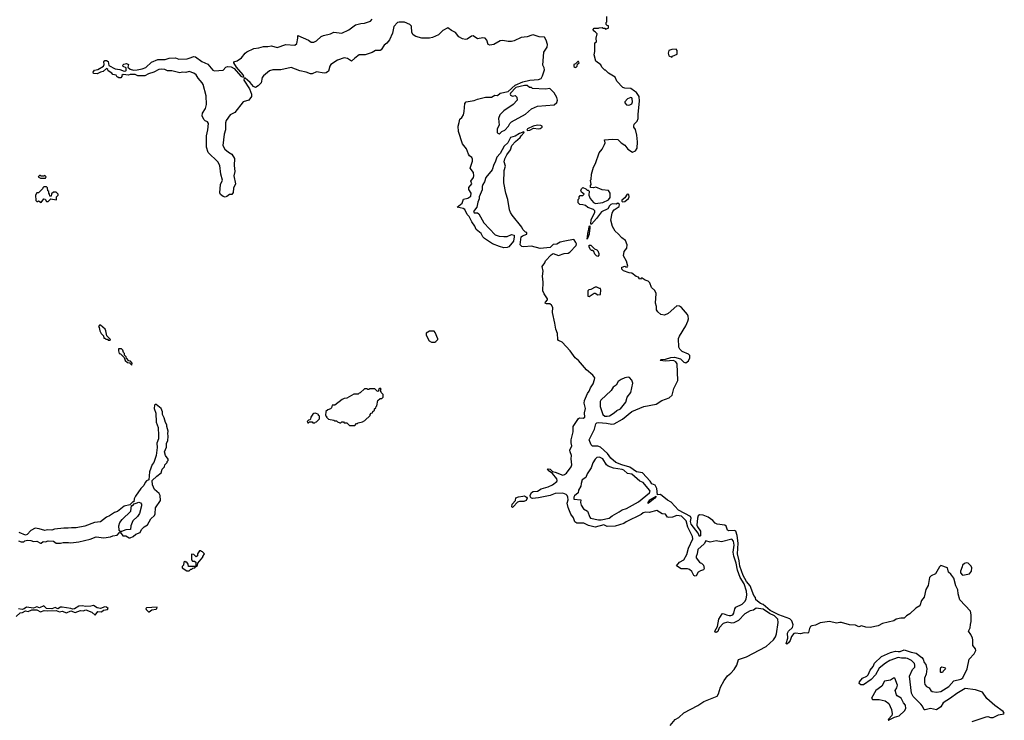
# Model space of a CAD drawing. Extents: x 2386423 to 2568864, y 578392 to 761999.
# Tile 396 of 454: x 2535117 to 2546424, y 688312 to 696359. Entities that reach past the tile are written whole.
import ezdxf

# ---------------------------------------------------------------- set-up
doc = ezdxf.new("R2010")
doc.units = 0

msp = doc.modelspace()

# ---------------------------------------------------------------- linework, layer by layer
at = {"layer": '0CON05XD'}
for points in [[(2541922, 694138), (2541927, 694155), (2541943, 694175), (2542002, 694215), (2542006, 694236), (2541985, 694250), (2541965, 694242), (2541925, 694243), (2541905, 694237), (2541889, 694221), (2541870, 694185), (2541797, 694153), (2541741, 694075), (2541685, 694012), (2541675, 694010), (2541679, 694065), (2541721, 694145), (2541723, 694165), (2541705, 694180), (2541642, 694202), (2541614, 694224), (2541585, 694233), (2541550, 694235), (2541530, 694255), (2541530, 694295), (2541540, 694305), (2541540, 694325), (2541552, 694338), (2541585, 694340), (2541600, 694355), (2541570, 694380), (2541562, 694395), (2541568, 694415), (2541585, 694430), (2541618, 694418), (2541632, 694402), (2541645, 694400), (2541655, 694390), (2541652, 694345), (2541667, 694305), (2541705, 694260), (2541728, 694248), (2541815, 694259), (2541879, 694291), (2541896, 694315), (2541898, 694365), (2541879, 694399), (2541805, 694406), (2541735, 694434), (2541705, 694428), (2541672, 694432), (2541670, 694455), (2541680, 694465), (2541670, 694515), (2541678, 694525), (2541684, 694586), (2541705, 694667), (2541731, 694709), (2541772, 694828), (2541807, 694873), (2541834, 694925), (2541840, 694945), (2541832, 694978), (2541925, 694988), (2541985, 694984), (2542023, 694943), (2542065, 694918), (2542101, 694871), (2542154, 694836), (2542187, 694853), (2542207, 694883), (2542210, 694955), (2542203, 695033), (2542188, 695098), (2542168, 695125), (2542168, 695135), (2542175, 695160), (2542208, 695192), (2542221, 695225), (2542218, 695275), (2542233, 695425), (2542231, 695475), (2542201, 695521), (2542179, 695539), (2542135, 695567), (2542066, 695574), (2542045, 695582), (2541975, 695653), (2541957, 695697), (2541880, 695745), (2541845, 695780), (2541835, 695780), (2541802, 695815), (2541789, 695839), (2541735, 695883), (2541714, 695954), (2541720, 695995), (2541720, 696095), (2541740, 696105), (2541738, 696145), (2541750, 696195), (2541725, 696220), (2541705, 696230), (2541703, 696247), (2541715, 696260), (2541765, 696260), (2541773, 696267), (2541805, 696270), (2541815, 696260), (2541835, 696260), (2541845, 696250), (2541875, 696260), (2541880, 696265), (2541878, 696288), (2541862, 696292), (2541850, 696305), (2541850, 696325), (2541860, 696335), (2541860, 696395)], [(2539615, 696286), (2539596, 696305), (2539535, 696330), (2539475, 696331), (2539457, 696325), (2539415, 696281), (2539397, 696205), (2539365, 696126), (2539335, 696090), (2539301, 696065), (2539269, 696011), (2539255, 696004), (2539202, 696005), (2539165, 695984), (2539085, 695954), (2539015, 695956), (2538965, 695919), (2538929, 695881), (2538883, 695913), (2538845, 695922), (2538767, 695893), (2538691, 695845), (2538678, 695825), (2538662, 695768), (2538635, 695748), (2538615, 695746), (2538525, 695761), (2538475, 695739), (2538455, 695737), (2538405, 695756), (2538335, 695770), (2538235, 695810), (2538115, 695784), (2538025, 695782), (2537985, 695772), (2537915, 695715), (2537903, 695695), (2537890, 695635), (2537855, 695598), (2537825, 695581), (2537802, 695592), (2537765, 695638), (2537734, 695665), (2537705, 695686), (2537693, 695687), (2537692, 695665), (2537758, 695565), (2537779, 695505), (2537779, 695475), (2537749, 695435), (2537685, 695415), (2537589, 695295), (2537534, 695266), (2537487, 695203), (2537480, 695175), (2537479, 695095), (2537467, 695043), (2537451, 694915), (2537473, 694873), (2537516, 694836), (2537553, 694813), (2537584, 694765), (2537580, 694685), (2537589, 694615), (2537577, 694565), (2537596, 694474), (2537572, 694425), (2537568, 694375), (2537555, 694350), (2537525, 694352), (2537495, 694328), (2537475, 694320), (2537455, 694328), (2537425, 694352), (2537415, 694370), (2537424, 694465), (2537447, 694515), (2537426, 694585), (2537414, 694685), (2537392, 694725), (2537281, 694835), (2537261, 694895), (2537261, 695025), (2537278, 695095), (2537284, 695165), (2537274, 695184), (2537246, 695196), (2537231, 695211), (2537212, 695255), (2537218, 695285), (2537250, 695340), (2537261, 695385), (2537260, 695485), (2537223, 695613), (2537214, 695635), (2537165, 695687), (2537145, 695727), (2537118, 695745), (2537065, 695764), (2537026, 695754), (2536985, 695756), (2536955, 695750), (2536865, 695770), (2536815, 695772), (2536785, 695786), (2536745, 695790), (2536714, 695786), (2536658, 695755), (2536595, 695736), (2536556, 695714), (2536475, 695714), (2536445, 695730), (2536385, 695728), (2536365, 695720), (2536305, 695728), (2536292, 695718), (2536290, 695705), (2536278, 695692), (2536255, 695690), (2536248, 695698), (2536235, 695700), (2536225, 695720), (2536185, 695730), (2536176, 695746), (2536135, 695770), (2536128, 695788), (2536115, 695800), (2536076, 695764), (2536045, 695758), (2536005, 695738), (2535965, 695740), (2535960, 695755), (2535975, 695780), (2536015, 695788), (2536080, 695825), (2536088, 695845), (2536082, 695875), (2536095, 695892), (2536115, 695892), (2536135, 695878), (2536142, 695832), (2536214, 695794), (2536267, 695787), (2536315, 695768), (2536335, 695770), (2536340, 695775), (2536338, 695808), (2536305, 695820), (2536300, 695835), (2536312, 695848), (2536345, 695856), (2536368, 695845), (2536360, 695815), (2536385, 695790), (2536425, 695780), (2536465, 695782), (2536525, 695793), (2536565, 695811), (2536629, 695871), (2536705, 695901), (2536788, 695902), (2536835, 695919), (2536905, 695920), (2536945, 695904), (2537039, 695911), (2537065, 695916), (2537115, 695938), (2537135, 695931), (2537209, 695879), (2537277, 695847), (2537335, 695780), (2537355, 695773), (2537455, 695780), (2537485, 695812), (2537505, 695822), (2537545, 695819), (2537579, 695799), (2537655, 695712), (2537685, 695697), (2537691, 695705), (2537684, 695725), (2537606, 695815), (2537577, 695865), (2537578, 695875), (2537615, 695886), (2537665, 695920), (2537705, 695974), (2537725, 695989), (2537805, 696029), (2537865, 696036), (2537915, 696052), (2537965, 696050), (2538007, 696057), (2538075, 696039), (2538175, 696073), (2538275, 696066), (2538301, 696085), (2538313, 696145), (2538312, 696178), (2538432, 696125), (2538465, 696102), (2538495, 696102), (2538525, 696118), (2538579, 696165), (2538605, 696179), (2538685, 696198), (2538725, 696214), (2538817, 696203), (2538895, 696241), (2538975, 696299), (2539035, 696317), (2539075, 696320), (2539147, 696343), (2539164, 696366)], [(2542586, 688254), (2542645, 688322), (2542685, 688346), (2542743, 688397), (2542906, 688484), (2542975, 688529), (2543125, 688588), (2543141, 688615), (2543166, 688694), (2543205, 688771), (2543245, 688825), (2543285, 688855), (2543320, 688895), (2543352, 688945), (2543370, 689010), (2543463, 689043), (2543691, 689159), (2543774, 689236), (2543797, 689273), (2543806, 689304), (2543827, 689435), (2543823, 689475), (2543785, 689512), (2543729, 689539), (2543655, 689589), (2543575, 689601), (2543545, 689579), (2543505, 689571), (2543445, 689535), (2543371, 689459), (2543319, 689431), (2543295, 689428), (2543245, 689438), (2543194, 689426), (2543151, 689375), (2543135, 689331), (2543115, 689321), (2543104, 689324), (2543099, 689335), (2543129, 689391), (2543147, 689475), (2543185, 689536), (2543195, 689538), (2543235, 689522), (2543265, 689517), (2543285, 689517), (2543306, 689525), (2543317, 689543), (2543329, 689591), (2543340, 689610), (2543415, 689648), (2543444, 689675), (2543459, 689705), (2543469, 689755), (2543463, 689797), (2543435, 689879), (2543391, 689951), (2543359, 690035), (2543345, 690116), (2543318, 690198), (2543310, 690245), (2543322, 690325), (2543315, 690369), (2543295, 690391), (2543175, 690364), (2543115, 690374), (2543045, 690359), (2542995, 690373), (2542979, 690341), (2542906, 690275), (2542896, 690226), (2542884, 690195), (2542885, 690180), (2542925, 690130), (2542935, 690120), (2542948, 690118), (2542970, 690095), (2542978, 690055), (2542969, 690041), (2542935, 690031), (2542908, 690012), (2542885, 689970), (2542875, 689968), (2542857, 689977), (2542835, 690020), (2542810, 690045), (2542785, 690052), (2542713, 690053), (2542658, 690085), (2542695, 690127), (2542742, 690155), (2542779, 690215), (2542799, 690291), (2542846, 690395), (2542844, 690425), (2542791, 690531), (2542770, 690605), (2542715, 690657), (2542665, 690664), (2542615, 690644), (2542571, 690641), (2542557, 690647), (2542535, 690680), (2542495, 690682), (2542435, 690722), (2542345, 690699), (2542305, 690702), (2542277, 690695), (2542253, 690677), (2542080, 690590), (2542055, 690571), (2541955, 690544), (2541865, 690538), (2541825, 690557), (2541725, 690531), (2541649, 690549), (2541595, 690578), (2541515, 690576), (2541493, 690593), (2541477, 690637), (2541445, 690680), (2541416, 690755), (2541403, 690805), (2541414, 690845), (2541413, 690875), (2541405, 690894), (2541391, 690905), (2541355, 690920), (2541265, 690919), (2541207, 690893), (2541075, 690869), (2541005, 690859), (2540993, 690863), (2540984, 690875), (2540981, 690895), (2540995, 690930), (2541015, 690939), (2541065, 690946), (2541105, 690970), (2541185, 690992), (2541235, 691017), (2541287, 691055), (2541291, 691065), (2541286, 691085), (2541236, 691146), (2541185, 691180), (2541178, 691195), (2541185, 691202), (2541209, 691195), (2541235, 691169), (2541265, 691163), (2541355, 691129), (2541375, 691135), (2541395, 691151), (2541449, 691225), (2541456, 691246), (2541449, 691315), (2541454, 691355), (2541437, 691395), (2541436, 691415), (2541456, 691465), (2541448, 691498), (2541449, 691535), (2541472, 691625), (2541473, 691687), (2541535, 691780), (2541547, 691787), (2541586, 691784), (2541608, 691795), (2541602, 691845), (2541613, 691895), (2541600, 691955), (2541603, 691985), (2541638, 692065), (2541658, 692092), (2541671, 692129), (2541702, 692178), (2541719, 692225), (2541720, 692245), (2541697, 692277), (2541625, 692339), (2541535, 692444), (2541494, 692475), (2541437, 692557), (2541347, 692657), (2541304, 692674), (2541298, 692685), (2541294, 692755), (2541273, 692805), (2541263, 692875), (2541234, 692995), (2541240, 693055), (2541225, 693081), (2541206, 693096), (2541165, 693094), (2541153, 693105), (2541155, 693116), (2541178, 693142), (2541177, 693153), (2541139, 693209), (2541124, 693246), (2541129, 693345), (2541121, 693415), (2541129, 693469), (2541116, 693524), (2541147, 693565), (2541155, 693590), (2541221, 693659), (2541245, 693672), (2541305, 693651), (2541368, 693672), (2541415, 693679), (2541435, 693690), (2541507, 693765), (2541510, 693785), (2541505, 693800), (2541485, 693830), (2541475, 693833), (2541376, 693814), (2541325, 693802), (2541285, 693781), (2541244, 693776), (2541207, 693743), (2541095, 693731), (2540995, 693757), (2540905, 693750), (2540883, 693755), (2540866, 693775), (2540876, 693864), (2540890, 693875), (2540940, 693895), (2540940, 693915), (2540925, 693920), (2540895, 693950), (2540885, 693978), (2540773, 694113), (2540755, 694145), (2540743, 694175), (2540722, 694295), (2540698, 694365), (2540678, 694485), (2540682, 694628), (2540694, 694675), (2540682, 694725), (2540690, 694760), (2540712, 694808), (2540754, 694865), (2540769, 694915), (2540809, 694961), (2540864, 695005), (2540876, 695024), (2540910, 695065), (2540905, 695070), (2540855, 695053), (2540805, 695023), (2540752, 695005), (2540724, 694946), (2540679, 694905), (2540636, 694824), (2540598, 694782), (2540578, 694722), (2540561, 694695), (2540544, 694635), (2540471, 694545), (2540454, 694495), (2540434, 694465), (2540428, 694445), (2540429, 694405), (2540394, 694326), (2540393, 694303), (2540379, 694265), (2540368, 694205), (2540330, 694155), (2540335, 694140), (2540375, 694139), (2540390, 694130), (2540446, 694025), (2540578, 693888), (2540625, 693871), (2540675, 693869), (2540715, 693869), (2540765, 693891), (2540794, 693884), (2540796, 693866), (2540786, 693814), (2540735, 693751), (2540715, 693741), (2540675, 693740), (2540626, 693756), (2540548, 693785), (2540456, 693846), (2540436, 693866), (2540417, 693905), (2540359, 693949), (2540345, 693988), (2540309, 694039), (2540280, 694100), (2540255, 694122), (2540228, 694178), (2540209, 694189), (2540140, 694205), (2540198, 694252), (2540215, 694298), (2540265, 694308), (2540296, 694334), (2540303, 694365), (2540275, 694410), (2540273, 694433), (2540308, 694475), (2540298, 694505), (2540327, 694545), (2540331, 694565), (2540327, 694605), (2540290, 694655), (2540316, 694734), (2540316, 694756), (2540308, 694775), (2540284, 694794), (2540270, 694815), (2540247, 694877), (2540201, 694935), (2540158, 695075), (2540152, 695135), (2540163, 695177), (2540172, 695215), (2540196, 695235), (2540212, 695265), (2540221, 695305), (2540227, 695395), (2540243, 695417), (2540335, 695431), (2540374, 695446), (2540465, 695468), (2540535, 695471), (2540575, 695494), (2540605, 695490), (2540636, 695514), (2540728, 695535), (2540805, 695606), (2540895, 695644), (2540974, 695666), (2541075, 695674), (2541106, 695685), (2541122, 695715), (2541142, 695785), (2541141, 695805), (2541126, 695836), (2541137, 695985), (2541174, 696045), (2541178, 696075), (2541163, 696125), (2541145, 696159), (2541082, 696162), (2541015, 696185), (2540997, 696183), (2540945, 696163), (2540876, 696154), (2540795, 696116), (2540765, 696109), (2540725, 696107), (2540665, 696119), (2540635, 696115), (2540560, 696075), (2540515, 696065), (2540495, 696074), (2540483, 696123), (2540462, 696145), (2540435, 696149), (2540375, 696140), (2540325, 696175), (2540305, 696169), (2540254, 696136), (2540235, 696133), (2540201, 696139), (2540161, 696161), (2540122, 696212), (2540075, 696235), (2540035, 696264), (2539977, 696233), (2539925, 696184), (2539856, 696154), (2539825, 696146), (2539735, 696146), (2539665, 696167), (2539635, 696187), (2539622, 696212), (2539615, 696286)], [(2542605, 695930), (2542615, 695940), (2542668, 695962), (2542668, 696005), (2542655, 696020), (2542605, 696018), (2542572, 696005), (2542562, 695975), (2542570, 695945), (2542605, 695930)], [(2541505, 695810), (2541520, 695825), (2541522, 695848), (2541540, 695865), (2541535, 695880), (2541525, 695880), (2541498, 695852), (2541480, 695845), (2541482, 695822), (2541492, 695812), (2541505, 695810)], [(2540625, 695048), (2540635, 695054), (2540655, 695074), (2540689, 695091), (2540731, 695135), (2540747, 695165), (2540766, 695184), (2540925, 695273), (2540995, 695334), (2541065, 695364), (2541255, 695382), (2541285, 695407), (2541294, 695435), (2541286, 695465), (2541255, 695518), (2541205, 695567), (2541155, 695560), (2541005, 695570), (2540995, 695580), (2540972, 695582), (2540945, 695602), (2540913, 695603), (2540815, 695580), (2540754, 695516), (2540750, 695505), (2540755, 695492), (2540775, 695482), (2540807, 695487), (2540825, 695470), (2540830, 695435), (2540784, 695386), (2540675, 695312), (2540629, 695265), (2540617, 695223), (2540622, 695148), (2540600, 695105), (2540602, 695065), (2540609, 695055), (2540625, 695048)], [(2542105, 695377), (2542125, 695381), (2542145, 695394), (2542155, 695415), (2542151, 695451), (2542145, 695463), (2542136, 695466), (2542095, 695451), (2542067, 695415), (2542067, 695405), (2542085, 695383), (2542105, 695377)], [(2540948, 695088), (2540975, 695092), (2541017, 695113), (2541075, 695106), (2541095, 695110), (2541117, 695125), (2541117, 695135), (2541100, 695145), (2541065, 695148), (2541015, 695137), (2540948, 695105), (2540942, 695092), (2540948, 695088)], [(2535415, 694540), (2535420, 694555), (2535405, 694570), (2535395, 694560), (2535365, 694560), (2535355, 694570), (2535345, 694570), (2535330, 694555), (2535355, 694540), (2535415, 694540)], [(2535365, 694260), (2535395, 694300), (2535408, 694298), (2535425, 694270), (2535445, 694270), (2535475, 694300), (2535535, 694290), (2535540, 694295), (2535540, 694325), (2535558, 694342), (2535560, 694355), (2535535, 694380), (2535505, 694380), (2535482, 694358), (2535478, 694332), (2535462, 694332), (2535460, 694355), (2535450, 694365), (2535450, 694385), (2535440, 694395), (2535438, 694428), (2535425, 694440), (2535395, 694440), (2535382, 694428), (2535380, 694415), (2535335, 694370), (2535315, 694370), (2535300, 694345), (2535302, 694282), (2535315, 694270), (2535325, 694270), (2535335, 694280), (2535365, 694260)], [(2542038, 694268), (2542065, 694271), (2542110, 694305), (2542116, 694326), (2542113, 694353), (2542092, 694355), (2542065, 694312), (2542032, 694285), (2542030, 694275), (2542038, 694268)], [(2546055, 688299), (2546215, 688354), (2546235, 688357), (2546265, 688344), (2546295, 688344), (2546356, 688374), (2546420, 688385), (2546424, 688395), (2546409, 688415), (2546315, 688483), (2546225, 688564), (2546175, 688635), (2546092, 688662), (2545975, 688679), (2545878, 688622), (2545804, 688566), (2545721, 688515), (2545693, 688467), (2545645, 688434), (2545575, 688448), (2545515, 688431), (2545505, 688433), (2545484, 688475), (2545466, 688496), (2545376, 688585), (2545357, 688625), (2545335, 688820), (2545370, 688895), (2545396, 688924), (2545398, 688945), (2545391, 688965), (2545359, 688999), (2545313, 689023), (2545292, 689028), (2545245, 689026), (2545204, 689034), (2545109, 689001), (2545060, 688970), (2544987, 688913), (2544944, 688835), (2544895, 688780), (2544805, 688721), (2544775, 688718), (2544758, 688735), (2544760, 688755), (2544795, 688798), (2544845, 688818), (2544862, 688835), (2544883, 688887), (2544918, 688932), (2544932, 688968), (2545015, 689047), (2545115, 689092), (2545175, 689108), (2545206, 689104), (2545226, 689104), (2545275, 689122), (2545356, 689096), (2545412, 689085), (2545476, 689035), (2545492, 689015), (2545505, 688978), (2545521, 688955), (2545533, 688905), (2545526, 688844), (2545509, 688795), (2545506, 688746), (2545512, 688722), (2545531, 688701), (2545562, 688685), (2545580, 688655), (2545595, 688642), (2545645, 688637), (2545695, 688643), (2545785, 688701), (2545844, 688766), (2545925, 688786), (2545948, 688802), (2545997, 688905), (2546021, 689015), (2546076, 689074), (2546096, 689115), (2546094, 689135), (2546063, 689173), (2546062, 689235), (2546057, 689257), (2546039, 689299), (2546011, 689335), (2546033, 689375), (2546037, 689413), (2546044, 689446), (2546044, 689524), (2546035, 689564), (2545912, 689695), (2545892, 689765), (2545890, 689810), (2545866, 689855), (2545843, 689943), (2545810, 689990), (2545782, 690012), (2545771, 690065), (2545695, 690091), (2545678, 690075), (2545635, 689996), (2545585, 689973), (2545566, 689954), (2545548, 689862), (2545523, 689815), (2545505, 689725), (2545472, 689688), (2545452, 689628), (2545409, 689601), (2545338, 689535), (2545299, 689511), (2545275, 689484), (2545235, 689487), (2545183, 689475), (2545155, 689456), (2545026, 689424), (2544975, 689397), (2544885, 689380), (2544835, 689383), (2544785, 689396), (2544755, 689386), (2544715, 689405), (2544645, 689408), (2544555, 689435), (2544535, 689437), (2544495, 689428), (2544415, 689449), (2544309, 689431), (2544256, 689405), (2544215, 689398), (2544200, 689390), (2544185, 689365), (2544175, 689321), (2544167, 689313), (2544125, 689317), (2544085, 689307), (2544026, 689314), (2544005, 689311), (2543979, 689275), (2543965, 689229), (2543945, 689201), (2543925, 689188), (2543918, 689195), (2543938, 689255), (2543934, 689315), (2543945, 689335), (2543992, 689378), (2544001, 689409), (2543984, 689454), (2543959, 689479), (2543835, 689522), (2543735, 689574), (2543655, 689642), (2543624, 689655), (2543569, 689695), (2543565, 689722), (2543547, 689746), (2543504, 689855), (2543465, 689905), (2543425, 689976), (2543388, 690082), (2543380, 690145), (2543359, 690225), (2543368, 690348), (2543356, 690436), (2543339, 690485), (2543325, 690493), (2543255, 690488), (2543245, 690496), (2543231, 690541), (2543216, 690555), (2543125, 690566), (2543105, 690578), (2543078, 690608), (2543025, 690645), (2542965, 690668), (2542925, 690671), (2542910, 690660), (2542899, 690635), (2542892, 690555), (2542899, 690535), (2542936, 690485), (2542935, 690430), (2542925, 690423), (2542910, 690460), (2542828, 690565), (2542822, 690595), (2542829, 690635), (2542820, 690655), (2542681, 690725), (2542597, 690817), (2542555, 690839), (2542475, 690904), (2542442, 690902), (2542432, 690975), (2542413, 691013), (2542375, 691029), (2542358, 691058), (2542269, 691155), (2542199, 691165), (2542125, 691221), (2542032, 691245), (2541961, 691275), (2541905, 691324), (2541866, 691376), (2541785, 691449), (2541755, 691462), (2541695, 691462), (2541680, 691475), (2541658, 691535), (2541719, 691655), (2541732, 691718), (2541745, 691729), (2541765, 691731), (2541854, 691726), (2541915, 691712), (2541945, 691717), (2542038, 691772), (2542145, 691858), (2542283, 691915), (2542425, 691945), (2542490, 691985), (2542574, 692016), (2542609, 692045), (2542630, 692125), (2542674, 692215), (2542667, 692407), (2542651, 692431), (2542624, 692444), (2542535, 692438), (2542470, 692445), (2542485, 692456), (2542535, 692462), (2542595, 692481), (2542636, 692484), (2542707, 692465), (2542743, 692424), (2542765, 692419), (2542798, 692442), (2542812, 692475), (2542811, 692501), (2542799, 692519), (2542725, 692549), (2542699, 692575), (2542688, 692598), (2542683, 692697), (2542694, 692726), (2542768, 692842), (2542791, 692895), (2542796, 692924), (2542794, 692954), (2542785, 692975), (2542718, 693055), (2542695, 693070), (2542665, 693071), (2542565, 692984), (2542520, 692965), (2542481, 692975), (2542445, 693002), (2542429, 693025), (2542431, 693065), (2542419, 693105), (2542425, 693215), (2542409, 693249), (2542373, 693285), (2542355, 693338), (2542335, 693357), (2542298, 693368), (2542265, 693390), (2542255, 693390), (2542245, 693380), (2542235, 693382), (2542225, 693400), (2542195, 693410), (2542145, 693448), (2542115, 693450), (2542052, 693475), (2542032, 693495), (2542030, 693515), (2542035, 693518), (2542065, 693528), (2542075, 693520), (2542095, 693520), (2542102, 693528), (2542084, 693585), (2542050, 693645), (2542060, 693695), (2542091, 693735), (2542092, 693775), (2542073, 693823), (2542030, 693855), (2541991, 693901), (2541955, 693931), (2541925, 693984), (2541906, 694055), (2541922, 694138)], [(2541635, 693840), (2541644, 693926), (2541650, 693935), (2541655, 693980), (2541665, 693990), (2541666, 693956), (2541660, 693945), (2541656, 693895), (2541635, 693840)], [(2541755, 693640), (2541740, 693645), (2541720, 693665), (2541710, 693695), (2541695, 693710), (2541685, 693710), (2541671, 693721), (2541658, 693745), (2541655, 693770), (2541675, 693768), (2541716, 693726), (2541745, 693716), (2541757, 693705), (2541768, 693675), (2541768, 693655), (2541755, 693640)], [(2541655, 693180), (2541715, 693220), (2541725, 693220), (2541755, 693200), (2541788, 693202), (2541790, 693255), (2541785, 693270), (2541775, 693270), (2541745, 693288), (2541725, 693288), (2541675, 693260), (2541652, 693258), (2541640, 693245), (2541640, 693185), (2541655, 693180)], [(2536155, 692680), (2536160, 692685), (2536118, 692728), (2536108, 692785), (2536098, 692805), (2536045, 692850), (2536035, 692850), (2536022, 692835), (2536030, 692825), (2536038, 692785), (2536052, 692755), (2536078, 692728), (2536085, 692700), (2536095, 692700), (2536105, 692690), (2536125, 692690), (2536135, 692680), (2536155, 692680)], [(2539845, 692657), (2539883, 692657), (2539895, 692662), (2539920, 692685), (2539920, 692695), (2539887, 692767), (2539875, 692780), (2539825, 692782), (2539785, 692758), (2539783, 692735), (2539820, 692670), (2539845, 692657)], [(2536405, 692390), (2536410, 692415), (2536388, 692438), (2536372, 692442), (2536342, 692472), (2536338, 692488), (2536320, 692505), (2536320, 692525), (2536310, 692535), (2536300, 692565), (2536285, 692580), (2536252, 692578), (2536250, 692555), (2536260, 692525), (2536275, 692520), (2536318, 692478), (2536330, 692445), (2536355, 692420), (2536378, 692418), (2536405, 692390)], [(2541865, 691804), (2541890, 691810), (2541945, 691843), (2541975, 691870), (2542015, 691890), (2542078, 691965), (2542094, 692025), (2542135, 692078), (2542158, 692185), (2542148, 692218), (2542118, 692248), (2542105, 692253), (2542065, 692244), (2542025, 692228), (2541990, 692205), (2541968, 692162), (2541932, 692138), (2541908, 692102), (2541789, 691991), (2541783, 691975), (2541783, 691915), (2541814, 691825), (2541835, 691806), (2541865, 691804)], [(2538965, 691700), (2538985, 691720), (2538995, 691720), (2539005, 691730), (2539055, 691740), (2539080, 691755), (2539140, 691815), (2539140, 691825), (2539155, 691840), (2539170, 691845), (2539172, 691858), (2539190, 691875), (2539192, 691888), (2539208, 691902), (2539210, 691915), (2539220, 691925), (2539230, 691985), (2539255, 692010), (2539275, 692010), (2539290, 692025), (2539290, 692055), (2539272, 692072), (2539270, 692085), (2539260, 692095), (2539260, 692105), (2539270, 692115), (2539258, 692128), (2539242, 692118), (2539235, 692090), (2539222, 692092), (2539195, 692120), (2539135, 692120), (2539125, 692110), (2539115, 692110), (2539105, 692120), (2539075, 692120), (2539028, 692072), (2539015, 692070), (2539005, 692060), (2538955, 692060), (2538875, 692012), (2538843, 692007), (2538820, 691995), (2538737, 691933), (2538705, 691930), (2538697, 691903), (2538685, 691890), (2538655, 691880), (2538632, 691858), (2538630, 691815), (2538640, 691805), (2538640, 691795), (2538665, 691770), (2538725, 691760), (2538735, 691750), (2538755, 691750), (2538765, 691740), (2538795, 691730), (2538805, 691730), (2538815, 691740), (2538835, 691740), (2538845, 691730), (2538875, 691730), (2538905, 691700), (2538965, 691700)], [(2535537, 690347), (2535585, 690348), (2535615, 690356), (2535676, 690356), (2535705, 690349), (2535735, 690354), (2535795, 690361), (2535925, 690394), (2535995, 690421), (2536085, 690409), (2536159, 690421), (2536185, 690432), (2536235, 690440), (2536265, 690470), (2536275, 690470), (2536303, 690433), (2536335, 690430), (2536375, 690408), (2536385, 690408), (2536422, 690425), (2536449, 690451), (2536499, 690471), (2536517, 690503), (2536547, 690533), (2536585, 690558), (2536622, 690628), (2536664, 690666), (2536671, 690685), (2536678, 690752), (2536733, 690835), (2536732, 690895), (2536719, 690919), (2536664, 690964), (2536643, 691015), (2536640, 691065), (2536692, 691118), (2536740, 691155), (2536753, 691197), (2536780, 691225), (2536782, 691248), (2536810, 691275), (2536810, 691285), (2536822, 691298), (2536822, 691312), (2536793, 691353), (2536780, 691395), (2536802, 691448), (2536802, 691495), (2536817, 691523), (2536822, 691575), (2536818, 691605), (2536822, 691635), (2536808, 691685), (2536808, 691705), (2536793, 691733), (2536778, 691785), (2536758, 691825), (2536758, 691855), (2536742, 691895), (2536685, 691940), (2536675, 691940), (2536665, 691930), (2536660, 691895), (2536679, 691839), (2536683, 691735), (2536707, 691675), (2536713, 691585), (2536713, 691547), (2536693, 691495), (2536697, 691445), (2536683, 691355), (2536658, 691275), (2536640, 691250), (2536608, 691165), (2536600, 691075), (2536575, 691062), (2536558, 691045), (2536541, 691009), (2536507, 690975), (2536448, 690885), (2536432, 690855), (2536428, 690822), (2536415, 690820), (2536382, 690788), (2536315, 690772), (2536239, 690711), (2536205, 690698), (2536150, 690660), (2536113, 690647), (2536045, 690592), (2535978, 690585), (2535865, 690541), (2535765, 690524), (2535714, 690524), (2535672, 690518), (2535625, 690521), (2535515, 690508), (2535485, 690497), (2535435, 690499), (2535405, 690492), (2535342, 690512), (2535295, 690519), (2535245, 690493), (2535202, 690448), (2535185, 690440), (2535110, 690470)], [(2538505, 691730), (2538512, 691738), (2538525, 691740), (2538560, 691775), (2538560, 691805), (2538550, 691815), (2538550, 691825), (2538515, 691840), (2538493, 691837), (2538482, 691828), (2538460, 691795), (2538458, 691772), (2538448, 691762), (2538432, 691758), (2538420, 691745), (2538425, 691730), (2538435, 691730), (2538445, 691740), (2538475, 691740), (2538485, 691730), (2538505, 691730)], [(2541795, 690614), (2541885, 690633), (2541919, 690661), (2542002, 690705), (2542035, 690731), (2542085, 690746), (2542225, 690821), (2542349, 690925), (2542356, 690945), (2542351, 690955), (2542276, 691045), (2542238, 691058), (2542145, 691139), (2542096, 691146), (2542055, 691184), (2542035, 691192), (2541937, 691207), (2541875, 691230), (2541854, 691245), (2541815, 691316), (2541775, 691336), (2541745, 691331), (2541725, 691313), (2541700, 691270), (2541678, 691212), (2541633, 691145), (2541618, 691102), (2541575, 691075), (2541563, 691033), (2541559, 691001), (2541536, 690955), (2541529, 690925), (2541488, 690892), (2541480, 690875), (2541481, 690851), (2541560, 690845), (2541558, 690815), (2541564, 690784), (2541593, 690743), (2541637, 690715), (2541663, 690645), (2541672, 690635), (2541765, 690614), (2541795, 690614)], [(2540775, 690758), (2540768, 690765), (2540774, 690795), (2540811, 690835), (2540814, 690866), (2540845, 690879), (2540895, 690888), (2540915, 690889), (2540937, 690877), (2540943, 690863), (2540933, 690835), (2540906, 690826), (2540856, 690824), (2540835, 690816), (2540785, 690764), (2540775, 690758)], [(2542335, 690804), (2542334, 690815), (2542355, 690845), (2542426, 690886), (2542412, 690865), (2542335, 690804)], [(2536272, 690482), (2536258, 690498), (2536257, 690545), (2536266, 690584), (2536295, 690620), (2536392, 690715), (2536402, 690778), (2536415, 690780), (2536432, 690798), (2536453, 690807), (2536485, 690818), (2536505, 690812), (2536517, 690795), (2536516, 690776), (2536492, 690688), (2536470, 690655), (2536417, 690605), (2536393, 690545), (2536388, 690502), (2536335, 690500), (2536285, 690482), (2536272, 690482)], [(2535105, 690372), (2535135, 690363), (2535165, 690363), (2535176, 690374), (2535205, 690380), (2535245, 690379), (2535275, 690367), (2535315, 690369), (2535355, 690348), (2535365, 690348), (2535385, 690367), (2535415, 690363), (2535445, 690374), (2535505, 690368), (2535537, 690347)], [(2537065, 690030), (2537082, 690048), (2537095, 690050), (2537105, 690060), (2537128, 690062), (2537140, 690080), (2537158, 690092), (2537162, 690118), (2537220, 690185), (2537220, 690195), (2537240, 690225), (2537218, 690248), (2537205, 690250), (2537195, 690260), (2537182, 690258), (2537160, 690225), (2537158, 690202), (2537145, 690190), (2537117, 690217), (2537095, 690220), (2537090, 690215), (2537090, 690155), (2537102, 690142), (2537125, 690140), (2537138, 690128), (2537140, 690080), (2537055, 690080), (2537050, 690105), (2537035, 690130), (2537025, 690130), (2537015, 690140), (2537002, 690128), (2537000, 690095), (2536982, 690078), (2536982, 690062), (2537035, 690030), (2537065, 690030)], [(2545945, 689979), (2545965, 689982), (2546025, 689993), (2546047, 690025), (2546049, 690065), (2546044, 690084), (2546008, 690118), (2545985, 690120), (2545965, 690112), (2545945, 690095), (2545938, 690075), (2545922, 690025), (2545922, 690005), (2545945, 689979)], [(2535078, 689505), (2535122, 689548), (2535148, 689552), (2535185, 689568), (2535215, 689562), (2535255, 689583), (2535315, 689580), (2535355, 689557), (2535397, 689573), (2535435, 689569), (2535535, 689574), (2535575, 689558), (2535605, 689564), (2535655, 689546), (2535705, 689571), (2535755, 689552), (2535815, 689573), (2535845, 689568), (2535875, 689580), (2535944, 689554), (2535985, 689520), (2536015, 689563), (2536055, 689558), (2536081, 689579), (2536124, 689586), (2536132, 689595), (2536115, 689610), (2536095, 689614), (2536045, 689598), (2536005, 689606), (2535965, 689632), (2535933, 689623), (2535875, 689618), (2535835, 689626), (2535795, 689624), (2535747, 689593), (2535725, 689590), (2535705, 689598), (2535605, 689611), (2535585, 689610), (2535555, 689592), (2535525, 689608), (2535485, 689594), (2535425, 689598), (2535395, 689628), (2535345, 689606), (2535315, 689614), (2535275, 689602), (2535197, 689613), (2535169, 689591), (2535145, 689585), (2535105, 689594)], [(2536595, 689558), (2536605, 689559), (2536635, 689580), (2536685, 689590), (2536692, 689595), (2536695, 689610), (2536574, 689606), (2536564, 689595), (2536569, 689585), (2536595, 689558)], [(2545695, 688860), (2545690, 688865), (2545690, 688905), (2545695, 688920), (2545705, 688928), (2545737, 688917), (2545750, 688905), (2545722, 688878), (2545715, 688862), (2545695, 688860)], [(2545095, 688313), (2545163, 688347), (2545218, 688365), (2545279, 688421), (2545293, 688447), (2545290, 688485), (2545267, 688515), (2545238, 688568), (2545195, 688592), (2545187, 688605), (2545170, 688655), (2545188, 688685), (2545196, 688715), (2545165, 688797), (2545150, 688795), (2545115, 688773), (2545047, 688763), (2545016, 688704), (2544947, 688655), (2544900, 688565), (2544910, 688550), (2544985, 688550), (2545055, 688537), (2545096, 688506), (2545129, 688435), (2545137, 688385), (2545131, 688369), (2545092, 688325), (2545090, 688315), (2545095, 688313)]]:
    msp.add_lwpolyline(points, dxfattribs=at)

doc.saveas('drawing.dxf')
